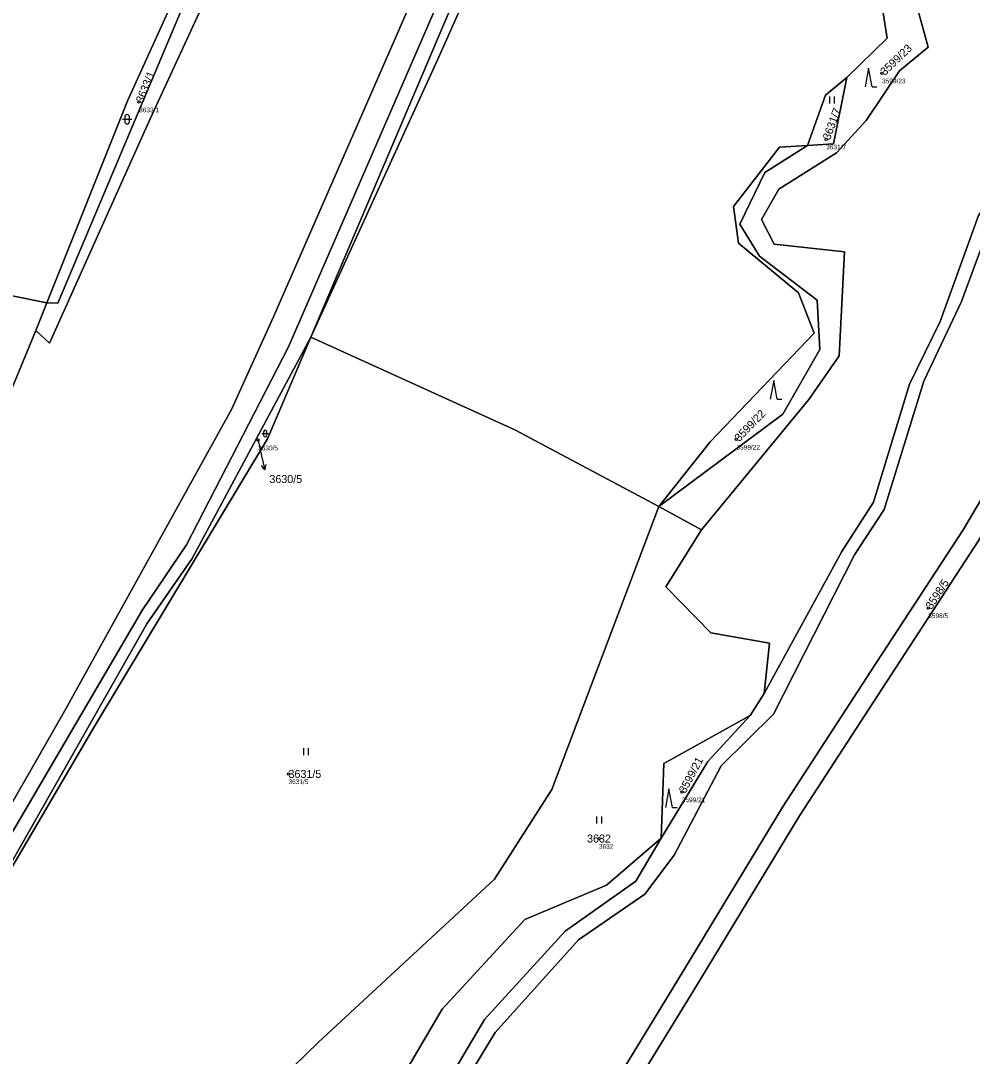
# Model space of a CAD drawing. Extents: x -761174 to -757114, y -1063806 to -1059397.
# Drawn here: x -759693.2 to -759491.1, y -1062143.6 to -1061923.7 of the extents above; entities that cross this region are included whole.
import ezdxf

# ---------------------------------------------------------------- set-up
doc = ezdxf.new("R2010")
doc.units = 0
for name, color, linetype in [('Definiční body', 7, 'Continuous'), ('Hranice parcel', 7, 'Continuous'), ('Parcelní čísla', 7, 'Continuous'), ('Polygon parcely', 7, 'Continuous'), ('Pop  PČ popisy', 7, 'Continuous'), ('Značky kultur', 7, 'Continuous')]:
    doc.layers.add(name, color=color, linetype=linetype)

msp = doc.modelspace()

# ---------------------------------------------------------------- linework, layer by layer
at = {"layer": 'Definiční body'}
for centre in [(-759510.29, -1061934.84), (-759668.02, -1061940.99), (-759522.16, -1061948.86), (-759642.77, -1062012.76), (-759541.21, -1062012.61), (-759500.49, -1062048.38), (-759636.3, -1062083.63), (-759552.8, -1062087.48), (-759570.41, -1062097.35)]:
    msp.add_circle(centre, 0.25, dxfattribs=at)
at = {"layer": 'Hranice parcel'}
for p, q in [((-759687.6, -1061983.6), (-759689.95, -1061989.47)), ((-759548.62, -1062031.8), (-759557.69, -1062026.84)), ((-759538.33, -1062071.21), (-759535.35, -1062066.52))]:
    msp.add_line(p, q, dxfattribs=at)
for points in [[(-759631.6, -1061990.87), (-759555.83, -1061812.6), (-759534.78, -1061753.82), (-759521.03, -1061704.97), (-759513.69, -1061662.87), (-759504.15, -1061631.11), (-759501.08, -1061624.45)], [(-759631.6, -1061990.87), (-759604.24, -1061931.09), (-759581.25, -1061879.45), (-759566.77, -1061849.9), (-759545.77, -1061793.38), (-759524.98, -1061727.57), (-759511.38, -1061665.28), (-759501.08, -1061624.45)], [(-759535.35, -1062066.52), (-759518.82, -1062036.41), (-759512.12, -1062025.9), (-759504.49, -1062000.88), (-759497.96, -1061987.57), (-759489.82, -1061965.09), (-759475.15, -1061943.81), (-759469.98, -1061929.31), (-759463.88, -1061917.43), (-759462.61, -1061895.13), (-759460.51, -1061871.03), (-759458.43, -1061852.62), (-759453.56, -1061827.23), (-759452.79, -1061806.58), (-759438.38, -1061788.26), (-759434.06, -1061783.3), (-759395.51, -1061757.07)], [(-759687.6, -1061983.6), (-759685.31, -1061983.66), (-759649.55, -1061898.82), (-759640.74, -1061878.15), (-759617.38, -1061813.43), (-759594.92, -1061760.95)], [(-759395.87, -1061762.09), (-759402.14, -1061800.73), (-759409.68, -1061834.13), (-759416.4, -1061862.12), (-759428.64, -1061900.9), (-759448.89, -1061953.19), (-759468, -1061989.44), (-759493.1, -1062031.82), (-759512.66, -1062061.83), (-759531.26, -1062090.46), (-759553.7, -1062127.47), (-759572.56, -1062158.35), (-759590.53, -1062198.55), (-759609.91, -1062238.16), (-759629.22, -1062283.81), (-759636.76, -1062312.91), (-759641.66, -1062355.34)], [(-759599.79, -1061766.71), (-759616.97, -1061806.94), (-759635.11, -1061855.1), (-759648.82, -1061893), (-759670.39, -1061940.55), (-759687.6, -1061983.6)], [(-759689.95, -1061989.47), (-759687.02, -1061992.16), (-759665.68, -1061944.54), (-759642.77, -1061894.86), (-759629.14, -1061861.06), (-759611.84, -1061811.14), (-759595.48, -1061771.75)], [(-759548.62, -1062031.8), (-759525.81, -1062004.14), (-759519.43, -1061994.85), (-759518.27, -1061972.79), (-759533.23, -1061971.18), (-759535.87, -1061965.89), (-759532.2, -1061959.44), (-759519.94, -1061951.76), (-759513.69, -1061944.92), (-759506.6, -1061934.33), (-759500.51, -1061929.3), (-759506.75, -1061906.6), (-759486.5, -1061865.77), (-759470.81, -1061842.77), (-759474.16, -1061825.1), (-759464.11, -1061799.2), (-759471.19, -1061773.94)], [(-759545.3, -1061775.92), (-759556.69, -1061808.62), (-759569.81, -1061839.63), (-759636.3, -1061992.96), (-759657.95, -1062035.02), (-759667.29, -1062048.77), (-759718.51, -1062136.23), (-759721.74, -1062151.6), (-759723.54, -1062170.11), (-759725.88, -1062177.84), (-759737.74, -1062204.26)], [(-759558.92, -1061800.74), (-759575.13, -1061841.03), (-759591.11, -1061875.72), (-759612.9, -1061925.74), (-759639.46, -1061986.58), (-759648.39, -1062006.27), (-759683.61, -1062069.8), (-759720.86, -1062134.89), (-759726.17, -1062164.23), (-759737.22, -1062196.58)], [(-759412.58, -1061863.33), (-759424.91, -1061902.35), (-759445.35, -1061955.06), (-759464.46, -1061991.31), (-759489.75, -1062034), (-759509.31, -1062064.01), (-759527.84, -1062092.53), (-759550.29, -1062129.56), (-759568.91, -1062159.98), (-759586.94, -1062200.31), (-759606.23, -1062239.72)], [(-759512.47, -1061906.78), (-759509.2, -1061927.4), (-759517.75, -1061935.78)], [(-759461.25, -1061918.64), (-759468.58, -1061932.92), (-759473, -1061945.97), (-759487.04, -1061966.05), (-759493.41, -1061983.35), (-759501.4, -1062000.2), (-759509.84, -1062027.49), (-759516.18, -1062037.1), (-759533.35, -1062070.97), (-759544.46, -1062081.91), (-759554.46, -1062100.91), (-759560.65, -1062109.13), (-759574.72, -1062118.88), (-759592.44, -1062138.56), (-759604.31, -1062158.15), (-759631.52, -1062185.71), (-759632.54, -1062194.62), (-759628.81, -1062212.93), (-759646.68, -1062271.23), (-759654.46, -1062309.53), (-759661.11, -1062333.69)], [(-759517.75, -1061935.78), (-759520.59, -1061949.86), (-759526.09, -1061950.2)], [(-759526.09, -1061950.2), (-759522.3, -1061939.54), (-759517.75, -1061935.78)], [(-759557.69, -1062026.84), (-759531.34, -1062007.23), (-759523.51, -1061993.49), (-759524.04, -1061983.05), (-759536.34, -1061973.68), (-759540.52, -1061966.9), (-759535.19, -1061955.93), (-759526.09, -1061950.2)], [(-759526.09, -1061950.2), (-759532.08, -1061950.57), (-759541.85, -1061963.16), (-759540.74, -1061970.95), (-759528.06, -1061981.47), (-759524.74, -1061990.03), (-759546.78, -1062013.12), (-759557.69, -1062026.84)], [(-759687.6, -1061983.6), (-759718.19, -1061977.43), (-759750.64, -1061971.41), (-759754.06, -1061970.78)], [(-759737.22, -1062196.58), (-759733.65, -1062156.94), (-759733.29, -1062137.53), (-759733.29, -1062120.99), (-759730.77, -1062101.04), (-759728.98, -1062091.69), (-759727.54, -1062084.5), (-759716.22, -1062052.87), (-759689.95, -1061989.47)], [(-759716.25, -1062139.61), (-759666.36, -1062051.73), (-759656.73, -1062037.91), (-759631.6, -1061990.87)], [(-759716.25, -1062139.61), (-759677.67, -1062073.75), (-759640.77, -1062012.48), (-759631.6, -1061990.87)], [(-759557.69, -1062026.84), (-759588.26, -1062010.59), (-759631.6, -1061990.87)], [(-759557.69, -1062026.84), (-759580.43, -1062086.92), (-759592.55, -1062105.98), (-759629.93, -1062140.56), (-759656.65, -1062166.55)], [(-759535.35, -1062066.52), (-759534.17, -1062055.89), (-759546.65, -1062053.66), (-759556.22, -1062043.92), (-759548.62, -1062031.8)], [(-759557.22, -1062097.26), (-759547.25, -1062080.98), (-759538.33, -1062071.21)], [(-759557.22, -1062097.26), (-759556.61, -1062081.43), (-759538.33, -1062071.21)], [(-759661.11, -1062333.69), (-759662.21, -1062329.2), (-759648.9, -1062270.26), (-759631.44, -1062212.08), (-759635.25, -1062195.55), (-759634.49, -1062185.46), (-759605.51, -1062154.07), (-759594.73, -1062135.75), (-759577.55, -1062116.98), (-759562.6, -1062106.42), (-759557.22, -1062097.26)], [(-759631.4, -1062166.18), (-759631.72, -1062157.82), (-759629.98, -1062149.51), (-759610.81, -1062145.76), (-759603.7, -1062133.56), (-759586.12, -1062114.51), (-759568.77, -1062107.25), (-759557.22, -1062097.26)]]:
    msp.add_lwpolyline(points, dxfattribs=at)
at = {"layer": 'Polygon parcely'}
for points in [[(-759501.08, -1061624.45), (-759504.15, -1061631.11), (-759513.69, -1061662.87), (-759521.03, -1061704.97), (-759534.78, -1061753.82), (-759555.83, -1061812.6), (-759631.6, -1061990.87), (-759604.24, -1061931.09), (-759581.25, -1061879.45), (-759566.77, -1061849.9), (-759545.77, -1061793.38), (-759524.98, -1061727.57), (-759511.38, -1061665.28)], [(-759599.79, -1061766.71), (-759645.11, -1061706.77), (-759683.26, -1061673.04), (-759684.24, -1061672.33), (-759685.7, -1061688.9), (-759693.07, -1061727.25), (-759706.59, -1061788.17), (-759732.68, -1061896.84), (-759754.06, -1061970.78), (-759750.64, -1061971.41), (-759718.19, -1061977.43), (-759687.6, -1061983.6), (-759670.39, -1061940.55), (-759648.82, -1061893), (-759635.11, -1061855.1), (-759616.97, -1061806.94)], [(-759616.97, -1061806.94), (-759635.11, -1061855.1), (-759648.82, -1061893), (-759670.39, -1061940.55), (-759687.6, -1061983.6), (-759685.31, -1061983.66), (-759649.55, -1061898.82), (-759640.74, -1061878.15), (-759617.38, -1061813.43), (-759594.92, -1061760.95), (-759585.1, -1061733.84), (-759599.79, -1061766.71)], [(-759689.95, -1061989.47), (-759687.02, -1061992.16), (-759665.68, -1061944.54), (-759642.77, -1061894.86), (-759629.14, -1061861.06), (-759611.84, -1061811.14), (-759595.48, -1061771.75), (-759590.97, -1061762.14), (-759594.92, -1061760.95), (-759617.38, -1061813.43), (-759640.74, -1061878.15), (-759649.55, -1061898.82), (-759685.31, -1061983.66), (-759687.6, -1061983.6)], [(-759558.92, -1061800.74), (-759595.48, -1061771.75), (-759611.84, -1061811.14), (-759629.14, -1061861.06), (-759642.77, -1061894.86), (-759665.68, -1061944.54), (-759687.02, -1061992.16), (-759689.95, -1061989.47), (-759716.22, -1062052.87), (-759727.54, -1062084.5), (-759728.98, -1062091.69), (-759730.77, -1062101.04), (-759733.29, -1062120.99), (-759733.29, -1062137.53), (-759733.65, -1062156.94), (-759737.22, -1062196.58), (-759726.17, -1062164.23), (-759720.86, -1062134.89), (-759683.61, -1062069.8), (-759648.39, -1062006.27), (-759639.46, -1061986.58), (-759612.9, -1061925.74), (-759591.11, -1061875.72), (-759575.13, -1061841.03)], [(-759648.39, -1062006.27), (-759683.61, -1062069.8), (-759720.86, -1062134.89), (-759726.17, -1062164.23), (-759737.22, -1062196.58), (-759737.74, -1062204.26), (-759725.88, -1062177.84), (-759723.54, -1062170.11), (-759721.74, -1062151.6), (-759718.51, -1062136.23), (-759667.29, -1062048.77), (-759657.95, -1062035.02), (-759636.3, -1061992.96), (-759569.81, -1061839.63), (-759556.69, -1061808.62), (-759545.3, -1061775.92), (-759550.13, -1061774.5), (-759553.55, -1061786.76), (-759558.92, -1061800.74), (-759575.13, -1061841.03), (-759591.11, -1061875.72), (-759612.9, -1061925.74), (-759639.46, -1061986.58)], [(-759526.09, -1061950.2), (-759520.59, -1061949.86), (-759517.75, -1061935.78), (-759522.3, -1061939.54)], [(-759526.09, -1061950.2), (-759532.08, -1061950.57), (-759541.85, -1061963.16), (-759540.74, -1061970.95), (-759528.06, -1061981.47), (-759524.74, -1061990.03), (-759546.78, -1062013.12), (-759557.69, -1062026.84), (-759531.34, -1062007.23), (-759523.51, -1061993.49), (-759524.04, -1061983.05), (-759536.34, -1061973.68), (-759540.52, -1061966.9), (-759535.19, -1061955.93)], [(-759730.77, -1062101.04), (-759728.98, -1062091.69), (-759727.54, -1062084.5), (-759716.22, -1062052.87), (-759689.95, -1061989.47), (-759687.6, -1061983.6), (-759718.19, -1061977.43), (-759750.64, -1061971.41), (-759754.06, -1061970.78), (-759772.79, -1062042.32), (-759796.88, -1062136.8), (-759808.74, -1062177.53), (-759816.51, -1062211.67), (-759815.76, -1062232.79), (-759815.38, -1062243.59), (-759781.6, -1062227.04), (-759752.83, -1062214.13), (-759740.05, -1062211.53), (-759738.27, -1062199.65), (-759737.22, -1062196.58), (-759733.65, -1062156.94), (-759733.29, -1062137.53), (-759733.29, -1062120.99)], [(-759588.26, -1062010.59), (-759631.6, -1061990.87), (-759640.77, -1062012.48), (-759677.67, -1062073.75), (-759716.25, -1062139.61), (-759720.61, -1062166.43), (-759721.45, -1062173.6), (-759723.11, -1062179.76), (-759730.24, -1062195.31), (-759732.72, -1062202.74), (-759736.96, -1062220.72), (-759735.59, -1062244.19), (-759742.68, -1062258.9), (-759719, -1062248.31), (-759708.22, -1062246.11), (-759683.22, -1062210.47), (-759677.32, -1062194.16), (-759656.65, -1062166.55), (-759629.93, -1062140.56), (-759592.55, -1062105.98), (-759580.43, -1062086.92), (-759557.69, -1062026.84)], [(-759640.77, -1062012.48), (-759631.6, -1061990.87), (-759656.73, -1062037.91), (-759666.36, -1062051.73), (-759716.25, -1062139.61), (-759677.67, -1062073.75)], [(-759557.22, -1062097.26), (-759556.61, -1062081.43), (-759538.33, -1062071.21), (-759535.35, -1062066.52), (-759534.17, -1062055.89), (-759546.65, -1062053.66), (-759556.22, -1062043.92), (-759548.62, -1062031.8), (-759557.69, -1062026.84), (-759580.43, -1062086.92), (-759592.55, -1062105.98), (-759629.93, -1062140.56), (-759656.65, -1062166.55), (-759631.4, -1062166.18), (-759631.72, -1062157.82), (-759629.98, -1062149.51), (-759610.81, -1062145.76), (-759603.7, -1062133.56), (-759586.12, -1062114.51), (-759568.77, -1062107.25)], [(-759557.22, -1062097.26), (-759547.25, -1062080.98), (-759538.33, -1062071.21), (-759556.61, -1062081.43)]]:
    msp.add_lwpolyline(points, close=True, dxfattribs=at)
for points in [[(-759393.93, -1061691.03), (-759394.38, -1061701.28), (-759384.04, -1061747.59), (-759391.99, -1061760.03), (-759398.71, -1061801.45), (-759405.79, -1061835.07), (-759412.58, -1061863.33), (-759424.91, -1061902.35), (-759445.35, -1061955.06), (-759464.46, -1061991.31), (-759489.75, -1062034), (-759509.31, -1062064.01), (-759527.84, -1062092.53), (-759550.29, -1062129.56), (-759568.91, -1062159.98), (-759586.94, -1062200.31), (-759606.23, -1062239.72), (-759625.35, -1062284.82), (-759632.78, -1062313.37), (-759637.73, -1062356.08)], [(-759569.81, -1061839.63), (-759636.3, -1061992.96), (-759657.95, -1062035.02), (-759667.29, -1062048.77), (-759718.51, -1062136.23), (-759721.74, -1062151.6), (-759723.54, -1062170.11), (-759725.88, -1062177.84), (-759737.74, -1062204.26), (-759740.05, -1062211.53), (-759739.14, -1062230.01), (-759736.96, -1062220.72), (-759737.42, -1062210.53), (-759730.24, -1062195.31), (-759720.61, -1062166.43), (-759716.25, -1062139.61), (-759666.36, -1062051.73), (-759656.73, -1062037.91), (-759631.6, -1061990.87), (-759555.83, -1061812.6)], [(-759581.25, -1061879.45), (-759604.24, -1061931.09), (-759631.6, -1061990.87), (-759588.26, -1062010.59), (-759557.69, -1062026.84), (-759546.78, -1062013.12), (-759524.74, -1061990.03), (-759528.06, -1061981.47), (-759540.74, -1061970.95), (-759541.85, -1061963.16), (-759532.08, -1061950.57), (-759526.09, -1061950.2), (-759522.3, -1061939.54), (-759517.75, -1061935.78), (-759509.2, -1061927.4), (-759512.47, -1061906.78)], [(-759641.66, -1062355.34), (-759636.76, -1062312.91), (-759629.22, -1062283.81), (-759609.91, -1062238.16), (-759590.53, -1062198.55), (-759572.56, -1062158.35), (-759553.7, -1062127.47), (-759531.26, -1062090.46), (-759512.66, -1062061.83), (-759493.1, -1062031.82), (-759468, -1061989.44), (-759448.89, -1061953.19), (-759428.64, -1061900.9)], [(-759428.64, -1061900.9), (-759448.89, -1061953.19), (-759468, -1061989.44), (-759493.1, -1062031.82), (-759512.66, -1062061.83), (-759531.26, -1062090.46), (-759553.7, -1062127.47), (-759572.56, -1062158.35), (-759590.53, -1062198.55), (-759609.91, -1062238.16), (-759629.22, -1062283.81), (-759636.76, -1062312.91), (-759641.66, -1062355.34)], [(-759637.73, -1062356.08), (-759632.78, -1062313.37), (-759625.35, -1062284.82), (-759606.23, -1062239.72), (-759586.94, -1062200.31), (-759568.91, -1062159.98), (-759550.29, -1062129.56), (-759527.84, -1062092.53), (-759509.31, -1062064.01), (-759489.75, -1062034), (-759464.46, -1061991.31), (-759445.35, -1061955.06), (-759424.91, -1061902.35)], [(-759512.47, -1061906.78), (-759509.2, -1061927.4), (-759517.75, -1061935.78), (-759520.59, -1061949.86), (-759526.09, -1061950.2), (-759535.19, -1061955.93), (-759540.52, -1061966.9), (-759536.34, -1061973.68), (-759524.04, -1061983.05), (-759523.51, -1061993.49), (-759531.34, -1062007.23), (-759557.69, -1062026.84), (-759548.62, -1062031.8), (-759525.81, -1062004.14), (-759519.43, -1061994.85), (-759518.27, -1061972.79), (-759533.23, -1061971.18), (-759535.87, -1061965.89), (-759532.2, -1061959.44), (-759519.94, -1061951.76), (-759513.69, -1061944.92), (-759506.6, -1061934.33), (-759500.51, -1061929.3), (-759506.75, -1061906.6)], [(-759506.75, -1061906.6), (-759500.51, -1061929.3), (-759506.6, -1061934.33), (-759513.69, -1061944.92), (-759519.94, -1061951.76), (-759532.2, -1061959.44), (-759535.87, -1061965.89), (-759533.23, -1061971.18), (-759518.27, -1061972.79), (-759519.43, -1061994.85), (-759525.81, -1062004.14), (-759548.62, -1062031.8), (-759556.22, -1062043.92), (-759546.65, -1062053.66), (-759534.17, -1062055.89), (-759535.35, -1062066.52), (-759518.82, -1062036.41), (-759512.12, -1062025.9), (-759504.49, -1062000.88), (-759497.96, -1061987.57), (-759489.82, -1061965.09), (-759475.15, -1061943.81), (-759469.98, -1061929.31), (-759463.88, -1061917.43)], [(-759463.88, -1061917.43), (-759469.98, -1061929.31), (-759475.15, -1061943.81), (-759489.82, -1061965.09), (-759497.96, -1061987.57), (-759504.49, -1062000.88), (-759512.12, -1062025.9), (-759518.82, -1062036.41), (-759535.35, -1062066.52), (-759538.33, -1062071.21), (-759547.25, -1062080.98), (-759557.22, -1062097.26), (-759562.6, -1062106.42), (-759577.55, -1062116.98), (-759594.73, -1062135.75), (-759605.51, -1062154.07), (-759634.49, -1062185.46), (-759635.25, -1062195.55), (-759631.44, -1062212.08), (-759648.9, -1062270.26), (-759662.21, -1062329.2)], [(-759661.11, -1062333.69), (-759654.46, -1062309.53), (-759646.68, -1062271.23), (-759628.81, -1062212.93), (-759632.54, -1062194.62), (-759631.52, -1062185.71), (-759604.31, -1062158.15), (-759592.44, -1062138.56), (-759574.72, -1062118.88), (-759560.65, -1062109.13), (-759554.46, -1062100.91), (-759544.46, -1062081.91), (-759533.35, -1062070.97), (-759516.18, -1062037.1), (-759509.84, -1062027.49), (-759501.4, -1062000.2), (-759493.41, -1061983.35), (-759487.04, -1061966.05), (-759473, -1061945.97), (-759468.58, -1061932.92), (-759461.25, -1061918.64)], [(-759461.25, -1061918.64), (-759468.58, -1061932.92), (-759473, -1061945.97), (-759487.04, -1061966.05), (-759493.41, -1061983.35), (-759501.4, -1062000.2), (-759509.84, -1062027.49), (-759516.18, -1062037.1), (-759533.35, -1062070.97), (-759544.46, -1062081.91), (-759554.46, -1062100.91), (-759560.65, -1062109.13), (-759574.72, -1062118.88), (-759592.44, -1062138.56), (-759604.31, -1062158.15), (-759631.52, -1062185.71), (-759632.54, -1062194.62), (-759628.81, -1062212.93), (-759646.68, -1062271.23), (-759654.46, -1062309.53), (-759661.11, -1062333.69)], [(-759662.21, -1062329.2), (-759648.9, -1062270.26), (-759631.44, -1062212.08), (-759635.25, -1062195.55), (-759634.49, -1062185.46), (-759605.51, -1062154.07), (-759594.73, -1062135.75), (-759577.55, -1062116.98), (-759562.6, -1062106.42), (-759557.22, -1062097.26), (-759568.77, -1062107.25), (-759586.12, -1062114.51), (-759603.7, -1062133.56), (-759610.81, -1062145.76), (-759629.98, -1062149.51), (-759631.72, -1062157.82), (-759631.4, -1062166.18), (-759655.22, -1062172.34), (-759672.84, -1062202.65), (-759676.15, -1062236.72), (-759681.77, -1062261.79), (-759697.9, -1062290.77), (-759709.59, -1062291.77), (-759714.53, -1062347.36)]]:
    msp.add_lwpolyline(points, dxfattribs=at)
at = {"layer": 'Pop  PČ popisy'}
for p, q in [((-759642.77, -1062012.76), (-759642.02, -1062016.11)), ((-759642.02, -1062016.11), (-759641.34, -1062019.03)), ((-759641.34, -1062019.03), (-759642.06, -1062018.17)), ((-759641.34, -1062019.03), (-759641.08, -1062017.95))]:
    msp.add_line(p, q, dxfattribs=at)
at = {"layer": 'Značky kultur'}
for p, q in [((-759513.16, -1061933.77), (-759513.91, -1061937.77)), ((-759512.41, -1061937.77), (-759513.16, -1061933.77)), ((-759512.41, -1061937.77), (-759511.41, -1061937.77)), ((-759521.38, -1061941.27), (-759521.38, -1061939.77)), ((-759520.38, -1061941.27), (-759520.38, -1061939.77)), ((-759671.58, -1061944.62), (-759669.58, -1061944.62)), ((-759671.08, -1061944.12), (-759671.08, -1061945.12)), ((-759670.08, -1061945.12), (-759670.08, -1061944.12)), ((-759533.29, -1062000.07), (-759534.04, -1062004.07)), ((-759532.54, -1062004.07), (-759533.29, -1062000.07)), ((-759532.54, -1062004.07), (-759531.54, -1062004.07)), ((-759641.59, -1062011), (-759641.59, -1062011.7)), ((-759640.89, -1062011.7), (-759640.89, -1062011)), ((-759641.94, -1062011.35), (-759640.54, -1062011.35)), ((-759633.05, -1062079.68), (-759633.05, -1062078.18)), ((-759632.05, -1062079.68), (-759632.05, -1062078.18)), ((-759555.55, -1062086.79), (-759556.3, -1062090.79)), ((-759554.8, -1062090.79), (-759555.55, -1062086.79)), ((-759554.8, -1062090.79), (-759553.8, -1062090.79)), ((-759570.82, -1062094.16), (-759570.82, -1062092.66)), ((-759569.82, -1062094.16), (-759569.82, -1062092.66))]:
    msp.add_line(p, q, dxfattribs=at)
for centre, radius, start, end in [((-759670.58, -1061944.12), 0.5, 0, 180), ((-759670.58, -1061945.12), 0.5, 180, 359.9879), ((-759641.24, -1062011), 0.35, 0, 180), ((-759641.24, -1062011.7), 0.35, 180, 359.9879)]:
    msp.add_arc(centre, radius, start, end, dxfattribs=at)

# ---------------------------------------------------------------- texts
at = {"layer": 'Definiční body'}
for s, p in [('3599/23', (-759510.29, -1061937)), ('3633/1', (-759668.02, -1061943.15)), ('3631/7', (-759522.16, -1061951.02)), ('3630/5', (-759642.77, -1062014.92)), ('3599/22', (-759541.21, -1062014.77)), ('3598/5', (-759500.49, -1062050.54)), ('3631/5', (-759636.3, -1062085.79)), ('3599/21', (-759552.8, -1062089.64)), ('3632', (-759570.41, -1062099.51))]:
    msp.add_text(s, height=1, dxfattribs=at).set_placement(p)
at = {"layer": 'Parcelní čísla'}
for s, rotation, p in [('3599/23', 44, (-759509.7, -1061935.45)), ('3633/1', 68, (-759667.23, -1061941.31)), ('3631/7', 70, (-759521.36, -1061949.15)), ('3599/22', 46, (-759540.6, -1062013.2)), ('3598/5', 57, (-759499.78, -1062048.84)), ('3599/21', 62, (-759552.05, -1062087.88))]:
    msp.add_text(s, height=1.7, rotation=rotation, dxfattribs=at).set_placement(p)
for s, p in [('3630/5', (-759640.36, -1062021.87)), ('3631/5', (-759636.3, -1062084.48)), ('3632', (-759572.92, -1062098.2))]:
    msp.add_text(s, height=1.7, dxfattribs=at).set_placement(p)

doc.saveas('drawing.dxf')
